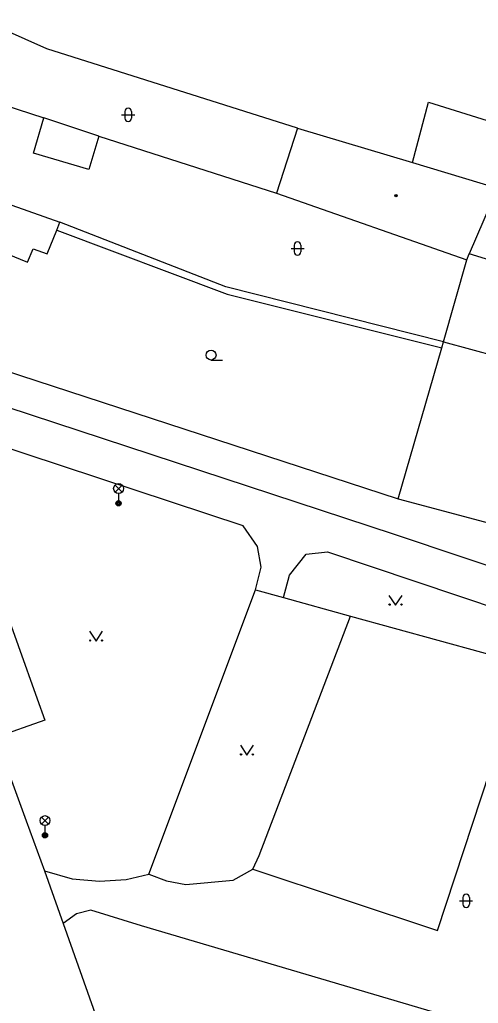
# Model space of a CAD drawing. Extents: x -598932 to -598196, y -1162207 to -1161504.
# Drawn here: x -598638.4 to -598603.5, y -1161674.6 to -1161599.7 of the extents above; entities that cross this region are included whole.
import ezdxf

# ---------------------------------------------------------------- set-up
doc = ezdxf.new("R2010")
doc.units = 0
for name, color, linetype in [('DOP - budovy nerozlisene - VP', 7, 'Continuous'), ('DOP - kresba z DSPS bez soueadnic', 7, 'Continuous'), ('DOP - rozhrani ploch obecne', 7, 'Continuous'), ('Level 33', 7, 'Continuous'), ('Level 36', 7, 'Continuous'), ('Level 39', 7, 'Continuous'), ('TM - budovy zdene_ betonove - VP', 7, 'Continuous'), ('TM - letecke snimky - pomocna linie', 7, 'Continuous')]:
    doc.layers.add(name, color=color, linetype=linetype)

msp = doc.modelspace()

# ---------------------------------------------------------------- linework, layer by layer
at = {"layer": 'DOP - budovy nerozlisene - VP'}
msp.add_lwpolyline([(-598594.48, -1161620.5), (-598604.16, -1161617.51)], dxfattribs=at)
at = {"layer": 'DOP - kresba z DSPS bez soueadnic'}
for points in [[(-598632.34, -1161608.56), (-598636.53, -1161607.17)], [(-598635.56, -1161615.72), (-598622.58, -1161620.58)], [(-598622.58, -1161620.58), (-598606.24, -1161624.68)], [(-598646.79, -1161626.72), (-598609.95, -1161638.83)], [(-598621.37, -1161638.22), (-598643.43, -1161630.94)], [(-598620.28, -1161639.8), (-598621.37, -1161638.22)], [(-598609.95, -1161638.83), (-598593.83, -1161644.24)], [(-598620.01, -1161641.36), (-598620.28, -1161639.8)], [(-598617.85, -1161641.98), (-598616.57, -1161640.38)], [(-598616.57, -1161640.38), (-598614.96, -1161640.21)], [(-598614.96, -1161640.21), (-598601.59, -1161644.68)], [(-598620.42, -1161643.09), (-598620.01, -1161641.36)], [(-598618.3, -1161643.68), (-598617.85, -1161641.98)], [(-598628.55, -1161664.74), (-598620.42, -1161643.09)], [(-598620.42, -1161643.09), (-598618.3, -1161643.68)], [(-598618.3, -1161643.68), (-598613.208, -1161645.086)], [(-598613.208, -1161645.086), (-598599.9, -1161648.76)], [(-598636.49, -1161664.47), (-598634.38, -1161665.08)], [(-598634.38, -1161665.08), (-598632.3, -1161665.26)], [(-598632.3, -1161665.26), (-598630.27, -1161665.13)], [(-598630.27, -1161665.13), (-598628.55, -1161664.74)], [(-598634.05, -1161667.76), (-598635.07, -1161668.48)], [(-598632.96, -1161667.48), (-598634.05, -1161667.76)], [(-598629.1, -1161668.66), (-598632.96, -1161667.48)], [(-598605.16, -1161675.75), (-598629.1, -1161668.66)]]:
    msp.add_lwpolyline(points, dxfattribs=at)
at = {"layer": 'DOP - rozhrani ploch obecne'}
for points in [[(-598636.32, -1161601.91), (-598641.28, -1161599.7)], [(-598617.23, -1161607.95), (-598636.32, -1161601.91)], [(-598642.58, -1161605.23), (-598636.53, -1161607.17)], [(-598637.33, -1161609.86), (-598636.53, -1161607.17)], [(-598632.34, -1161608.56), (-598633.12, -1161611.11)], [(-598632.34, -1161608.56), (-598618.82, -1161612.91)], [(-598633.12, -1161611.11), (-598637.33, -1161609.86)], [(-598638.96, -1161613.81), (-598635.32, -1161615.11)], [(-598636.28, -1161617.51), (-598635.56, -1161615.72)], [(-598635.56, -1161615.72), (-598635.32, -1161615.11)], [(-598622.68, -1161620.03), (-598635.32, -1161615.11)], [(-598637.79, -1161618.16), (-598637.34, -1161617.15)], [(-598637.34, -1161617.15), (-598636.28, -1161617.51)], [(-598639.33, -1161617.52), (-598637.79, -1161618.16)], [(-598606.12, -1161624.21), (-598622.68, -1161620.03)], [(-598609.56, -1161636.18), (-598606.24, -1161624.68)], [(-598606.24, -1161624.68), (-598606.12, -1161624.21)], [(-598606.12, -1161624.21), (-598583.52, -1161630.37)], [(-598643.39, -1161625.12), (-598609.56, -1161636.18)], [(-598609.56, -1161636.18), (-598595.68, -1161639.87)]]:
    msp.add_lwpolyline(points, dxfattribs=at)
at = {"layer": 'Level 33'}
for p, q in [((-598631.115, -1161635.65), (-598630.585, -1161635.12)), ((-598631.115, -1161635.12), (-598630.585, -1161635.65)), ((-598630.85, -1161635.76), (-598630.85, -1161636.51)), ((-598636.715, -1161660.92), (-598636.185, -1161660.39)), ((-598636.715, -1161660.39), (-598636.185, -1161660.92)), ((-598636.45, -1161661.03), (-598636.45, -1161661.78))]:
    msp.add_line(p, q, dxfattribs=at)
for centre, radius in [((-598630.85, -1161635.385), 0.375), ((-598630.85, -1161636.51), 0.2), ((-598630.85, -1161636.51), 0.145), ((-598630.85, -1161636.51), 0.0876), ((-598636.45, -1161660.655), 0.375), ((-598636.45, -1161661.78), 0.2), ((-598636.45, -1161661.78), 0.145), ((-598636.45, -1161661.78), 0.0876)]:
    msp.add_circle(centre, radius, dxfattribs=at)
at = {"layer": 'Level 36'}
for p, q in [((-598630.366, -1161606.696), (-598630.366, -1161607.196)), ((-598629.866, -1161606.696), (-598629.866, -1161607.196)), ((-598630.616, -1161606.946), (-598629.616, -1161606.946)), ((-598617.726, -1161617.116), (-598616.726, -1161617.116)), ((-598617.476, -1161616.866), (-598617.476, -1161617.366)), ((-598616.976, -1161616.866), (-598616.976, -1161617.366)), ((-598623.81, -1161625.605), (-598622.935, -1161625.605)), ((-598604.656, -1161666.516), (-598604.656, -1161667.016)), ((-598604.156, -1161666.516), (-598604.156, -1161667.016)), ((-598604.906, -1161666.766), (-598603.906, -1161666.766))]:
    msp.add_line(p, q, dxfattribs=at)
for points in [[(-598610.27, -1161643.52), (-598609.77, -1161644.27), (-598609.27, -1161643.52)], [(-598633.06, -1161646.25), (-598632.56, -1161647), (-598632.06, -1161646.25)], [(-598621.58, -1161654.92), (-598621.08, -1161655.67), (-598620.58, -1161654.92)]]:
    msp.add_lwpolyline(points, dxfattribs=at)
for centre, radius in [((-598623.81, -1161625.23), 0.375), ((-598610.22, -1161644.22), 0.05), ((-598609.321, -1161644.22), 0.05), ((-598633.01, -1161646.95), 0.05), ((-598632.111, -1161646.95), 0.05), ((-598621.53, -1161655.62), 0.05), ((-598620.631, -1161655.62), 0.05)]:
    msp.add_circle(centre, radius, dxfattribs=at)
for centre, start, end in [((-598630.116, -1161606.696), 0, 180), ((-598630.116, -1161607.196), 180, 0), ((-598617.226, -1161616.866), 0, 180), ((-598617.226, -1161617.366), 180, 0), ((-598604.406, -1161666.516), 0, 180), ((-598604.406, -1161667.016), 180, 0)]:
    msp.add_arc(centre, 0.25, start, end, dxfattribs=at)
at = {"layer": 'Level 39'}
for radius in [0.09, 0.0398]:
    msp.add_circle((-598609.74, -1161613.09), radius, dxfattribs=at)
at = {"layer": 'TM - budovy zdene_ betonove - VP'}
for points in [[(-598608.49, -1161610.58), (-598607.27, -1161605.99)], [(-598607.27, -1161605.99), (-598595, -1161609.8)], [(-598617.23, -1161607.95), (-598618.82, -1161612.91)], [(-598617.23, -1161607.95), (-598608.49, -1161610.58)], [(-598608.49, -1161610.58), (-598602.01, -1161612.53)], [(-598602.01, -1161612.53), (-598604.16, -1161617.51)], [(-598618.82, -1161612.91), (-598604.34, -1161617.99)], [(-598604.34, -1161617.99), (-598604.16, -1161617.51)]]:
    msp.add_lwpolyline(points, dxfattribs=at)
at = {"layer": 'TM - letecke snimky - pomocna linie'}
for points in [[(-598606.12, -1161624.21), (-598604.34, -1161617.99)], [(-598648.15, -1161632.92), (-598644.95, -1161641.53), (-598643.83, -1161644.54), (-598639.95, -1161643.28), (-598637.04, -1161651.4), (-598636.46, -1161653.02), (-598640.21, -1161654.33), (-598637.88, -1161660.68), (-598636.49, -1161664.47), (-598635.07, -1161668.48), (-598631.63, -1161678.15), (-598628.32, -1161687.47), (-598627.54, -1161688.87), (-598626.39, -1161690.35), (-598625.07, -1161691.56), (-598623.73, -1161692.47), (-598622.2, -1161693.2), (-598620.43, -1161693.71), (-598611.45, -1161693.61), (-598610.15, -1161693.51)], [(-598620.64, -1161664.36), (-598620.141, -1161663.313), (-598613.208, -1161645.086)], [(-598606.584, -1161669.015), (-598599.9, -1161648.76)], [(-598628.55, -1161664.74), (-598627.202, -1161665.234), (-598625.72, -1161665.525), (-598622.122, -1161665.181), (-598620.64, -1161664.36)], [(-598620.64, -1161664.36), (-598606.584, -1161669.015)]]:
    msp.add_lwpolyline(points, dxfattribs=at)

doc.saveas('drawing.dxf')
